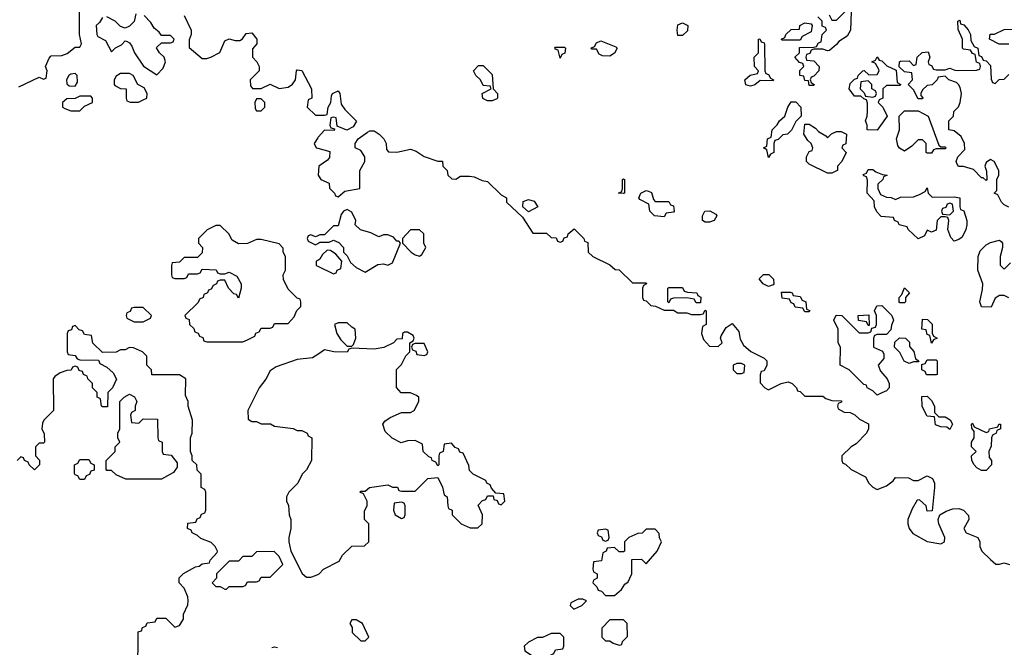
# Model space of a CAD drawing. Header units: inches. Extents: x 2701323 to 2964515, y 494916 to 722124.
# Tile 466 of 656: x 2858685 to 2863031, y 624105 to 626876. Entities that reach past the tile are written whole.
import ezdxf

# ---------------------------------------------------------------- set-up
doc = ezdxf.new("R2010")
doc.units = ezdxf.units.IN
doc.header["$MEASUREMENT"] = 0
doc.layers.add('C8652', color=7, linetype='Continuous')
doc.layers.add('C8662', color=7, linetype='Continuous')

msp = doc.modelspace()

# ---------------------------------------------------------------- linework, layer by layer
at = {"layer": 'C8652', "color": 2, "elevation": 2}
for points in [[(2858680.2, 626579.8), (2858770, 626622), (2858790, 626614), (2858802, 626618), (2858806, 626650), (2858798, 626670), (2858814.6, 626705.4), (2858824, 626716), (2858870, 626718), (2858893.6, 626726.4), (2858930, 626754), (2858950, 626754), (2858958, 626770), (2858948, 626810), (2858948, 626930)], [(2859050, 626886), (2859036.9, 626863.1), (2859022, 626850), (2859024.7, 626810), (2859030, 626802), (2859063.6, 626783.6), (2859090, 626734), (2859108, 626752), (2859134.6, 626765.4), (2859150, 626782), (2859159.6, 626779.6), (2859170, 626774), (2859179.8, 626759.8), (2859191, 626730), (2859230.9, 626670.9), (2859290, 626632), (2859318, 626662), (2859328.7, 626690), (2859322, 626710), (2859302, 626730), (2859288.9, 626751.1), (2859290, 626754), (2859310, 626774), (2859350, 626774), (2859362, 626778), (2859366, 626790), (2859350, 626806), (2859310, 626806), (2859300.4, 626820.4), (2859278, 626838), (2859264, 626864), (2859234.6, 626894.6)], [(2859198, 626902), (2859190, 626868), (2859170, 626848), (2859150, 626838), (2859130, 626846), (2859106, 626870), (2859070, 626888)], [(2859410, 626894), (2859442, 626830), (2859442, 626810), (2859432.7, 626787.3), (2859432.7, 626752.7), (2859490, 626704.7), (2859510, 626704.7), (2859529, 626711), (2859568.7, 626731.3), (2859590, 626782), (2859610, 626791), (2859636.4, 626783.6), (2859656.4, 626783.6), (2859668.4, 626791.6), (2859684.7, 626815.3), (2859710, 626818), (2859731.3, 626790), (2859732, 626770), (2859712.7, 626747.3), (2859712, 626710), (2859732, 626690), (2859742, 626670), (2859742, 626650), (2859702, 626610), (2859703.6, 626583.6), (2859712.7, 626572.7), (2859750, 626572), (2859790, 626591.3), (2859830, 626572), (2859870, 626578), (2859889, 626591), (2859902, 626610), (2859906, 626650), (2859910, 626654), (2859930, 626652), (2859972, 626570), (2859974, 626530), (2859958, 626522), (2859954, 626490), (2859990, 626454), (2860000, 626454)], [(2860000, 626354.8), (2859984.7, 626330), (2859994, 626310), (2860000, 626308.4)], [(2860000, 625922), (2859990, 625918), (2859970, 625926), (2859958, 625922), (2859954, 625910), (2859958, 625898), (2859990, 625882), (2860000, 625888)], [(2860000, 625813), (2859994, 625810), (2859994, 625790), (2860000, 625787.2)], [(2859206, 623990), (2859207.3, 624172.7), (2859222, 624178), (2859227.3, 624192.7), (2859242, 624198), (2859247.3, 624212.7), (2859282, 624218), (2859290, 624234), (2859330, 624234), (2859370, 624194), (2859390, 624202), (2859408, 624230), (2859408.4, 624251.6), (2859427.3, 624292.7), (2859428, 624310), (2859427.3, 624327.3), (2859410, 624366), (2859388, 624390), (2859388.4, 624411.6), (2859408.4, 624431.6), (2859460.4, 624459.6), (2859476.4, 624463.6), (2859490, 624474), (2859522, 624478), (2859526, 624490), (2859556.4, 624523.6), (2859558, 624530), (2859548, 624550), (2859530, 624568), (2859484.7, 624584.7), (2859470, 624598), (2859446, 624610), (2859442, 624622), (2859426, 624630), (2859427.3, 624652.7), (2859462, 624658), (2859467.3, 624672.7), (2859482, 624678), (2859487.3, 624692.7), (2859502, 624698), (2859506, 624710), (2859506, 624790), (2859502, 624802), (2859486, 624810), (2859486, 624870), (2859467.3, 624887.3), (2859466, 624910), (2859446, 624930), (2859446, 624950), (2859438, 624970), (2859438, 625030), (2859446, 625050), (2859447.3, 625107.3), (2859428, 625170), (2859428, 625190), (2859416.4, 625216.4), (2859418, 625290), (2859390, 625308), (2859267.3, 625307.3), (2859266, 625330), (2859246, 625350), (2859246, 625390), (2859226, 625410), (2859187.3, 625427.3), (2859170, 625428), (2859150, 625418), (2859130, 625418), (2859110, 625408), (2859050, 625406), (2859007.3, 625447.3), (2859002, 625482), (2858970, 625486), (2858962, 625502), (2858947.3, 625507.3), (2858930, 625526), (2858918, 625522), (2858912.7, 625507.3), (2858898, 625502), (2858894, 625490), (2858894, 625410), (2858898, 625398), (2858930, 625394), (2858938, 625378), (2858950, 625374), (2859032.7, 625372.7), (2859038, 625358), (2859070, 625342), (2859096.9, 625316.9), (2859111.6, 625288.4), (2859094, 625250), (2859074, 625230), (2859072.7, 625167.3), (2859050, 625166), (2859046, 625170), (2859042, 625202), (2859026, 625210), (2859026, 625230), (2859006, 625250), (2859006, 625270), (2858986, 625290), (2858982, 625302), (2858966, 625310), (2858962, 625322), (2858947.3, 625327.3), (2858942, 625342), (2858930, 625346), (2858918, 625342), (2858912, 625328), (2858892.7, 625327.3), (2858863.6, 625316.4), (2858839.6, 625300.4), (2858832, 625290), (2858834, 625150), (2858791.6, 625108.4), (2858785.4, 625094.6), (2858782, 625070), (2858792.7, 625047.3), (2858794, 625010), (2858790, 625006), (2858770, 625006), (2858754, 624990), (2858754, 624950), (2858771.6, 624931.6), (2858772, 624910), (2858750, 624888.7), (2858726, 624910), (2858722, 624922), (2858706, 624930), (2858702, 624942), (2858690, 624946), (2858674, 624930)], [(2860000, 625398.4), (2859976.8, 625383.2), (2859910, 625375.3), (2859816.9, 625343.1), (2859790, 625326), (2859770.9, 625289.1), (2859742, 625250), (2859692, 625150), (2859692.7, 625112.7), (2859710, 625102), (2859730, 625102), (2859750, 625092), (2859791.1, 625091.1), (2859810, 625082), (2859891.1, 625071.1), (2859910, 625062), (2859930, 625062), (2859954, 625050), (2859958, 625038), (2859974, 625030), (2859972, 624930), (2859950.9, 624889.1), (2859932, 624870), (2859912, 624830), (2859872, 624790), (2859862, 624770), (2859862, 624750), (2859871.6, 624731.6), (2859874, 624690), (2859882, 624670), (2859882, 624630), (2859872, 624590), (2859872, 624570), (2859882, 624530), (2859931.6, 624431.6), (2859950, 624414), (2859970, 624414), (2859990, 624422), (2860000, 624427)], [(2859822, 624102), (2859810, 624106), (2859798, 624102)]]:
    msp.add_lwpolyline(points, dxfattribs=at)
for points in [[(2858930, 626638), (2858910, 626635.3), (2858902, 626630), (2858892, 626610), (2858892.7, 626592.7), (2858903.6, 626583.6), (2858930, 626582), (2858940.4, 626599.6), (2858938, 626630)], [(2859170, 626638), (2859130, 626638), (2859110, 626626), (2859102, 626610), (2859102, 626590), (2859104.7, 626584.7), (2859130, 626572), (2859154, 626570), (2859154, 626530), (2859158, 626518), (2859172, 626512), (2859208.4, 626511.6), (2859230, 626522), (2859246, 626530), (2859248, 626550), (2859234.6, 626574.6), (2859206, 626590), (2859186, 626630)], [(2858998, 626538), (2858950, 626538), (2858930, 626528), (2858892.7, 626527.3), (2858874, 626510), (2858874, 626490), (2858883.6, 626483.6), (2858910, 626474), (2858950, 626474), (2858970, 626494), (2859006, 626510), (2859006, 626530)], [(2859750, 626526), (2859730, 626526), (2859722, 626510), (2859723.6, 626483.6), (2859730, 626474), (2859750, 626474), (2859766, 626490), (2859766, 626510)], [(2859570, 625968), (2859550, 625968), (2859511.6, 625948.4), (2859474, 625910), (2859474, 625890), (2859492, 625870), (2859490, 625846), (2859470, 625826), (2859410, 625826), (2859390, 625806), (2859358, 625802), (2859354, 625790), (2859354, 625750), (2859358, 625738), (2859370, 625734), (2859410, 625734), (2859422, 625738), (2859430, 625754), (2859470, 625754), (2859482, 625758), (2859490, 625774), (2859551.6, 625771.6), (2859558, 625758), (2859570, 625754), (2859590, 625754), (2859610, 625762), (2859643.6, 625743.6), (2859662, 625710), (2859662, 625690), (2859650, 625646), (2859642, 625662), (2859630, 625666), (2859606, 625690), (2859590, 625726), (2859570, 625726), (2859558, 625722), (2859554, 625710), (2859538, 625702), (2859530, 625686), (2859518, 625682), (2859514, 625670), (2859498, 625662), (2859494, 625650), (2859478, 625642), (2859472.7, 625627.3), (2859414, 625570), (2859418, 625558), (2859432.7, 625552.7), (2859434, 625530), (2859452.7, 625512.7), (2859458, 625498), (2859472.7, 625492.7), (2859478, 625478), (2859492.7, 625472.7), (2859498, 625458), (2859510, 625454), (2859670, 625454), (2859690, 625462), (2859722, 625478), (2859727.3, 625492.7), (2859742, 625498), (2859750, 625514), (2859790, 625514), (2859802, 625518), (2859810, 625534), (2859870, 625534), (2859896.4, 625563.6), (2859907.3, 625592.7), (2859926, 625610), (2859926, 625630), (2859922, 625642), (2859910, 625646), (2859870, 625686), (2859848.4, 625728.4), (2859848, 625750), (2859858, 625770), (2859858, 625830), (2859848, 625850), (2859847.3, 625867.3), (2859830, 625886), (2859750, 625906), (2859730, 625906), (2859690, 625888), (2859650, 625886), (2859623.1, 625903.1), (2859608, 625930)], [(2859230, 625606), (2859190, 625606), (2859178, 625602), (2859172.7, 625587.3), (2859158, 625582), (2859154, 625570), (2859158, 625558), (2859190, 625542), (2859230, 625542), (2859262, 625558), (2859266, 625570)], [(2859210, 625094), (2859230, 625114), (2859292.7, 625112.7), (2859294, 625030), (2859298, 625018), (2859314, 625010), (2859314, 624970), (2859318, 624958), (2859352.7, 624952.7), (2859379.6, 624919.6), (2859379.6, 624900.4), (2859363.6, 624876.4), (2859310, 624848), (2859152.7, 624847.3), (2859110, 624866), (2859090, 624886), (2859070, 624886), (2859066, 624890), (2859066, 624930), (2859106, 624970), (2859106, 624990), (2859126, 625010), (2859118, 625030), (2859118, 625050), (2859126, 625070), (2859126, 625190), (2859146, 625210), (2859170, 625222), (2859191.1, 625211.1), (2859202, 625190), (2859194, 625170), (2859194, 625150), (2859178, 625142), (2859174, 625130), (2859178, 625098)], [(2858950, 624846), (2858942, 624862), (2858930, 624866), (2858927.3, 624872.7), (2858926, 624910), (2858942, 624918), (2858950, 624934), (2858990, 624934), (2858998, 624918), (2859014, 624910), (2859012.7, 624887.3), (2858998, 624882), (2858992.7, 624867.3), (2858978, 624862), (2858970, 624846)], [(2859807.3, 624527.3), (2859730, 624526), (2859710, 624506), (2859670, 624506), (2859650, 624486), (2859610, 624486), (2859554, 624430), (2859554, 624410), (2859534, 624390), (2859550, 624374), (2859570, 624374), (2859590, 624362), (2859598, 624362), (2859610, 624374), (2859670, 624374), (2859682, 624378), (2859690, 624394), (2859730, 624394), (2859742, 624398), (2859750, 624414), (2859790, 624414), (2859846, 624470), (2859830, 624506)]]:
    msp.add_lwpolyline(points, close=True, dxfattribs=at)
at = {"layer": 'C8662', "color": 2, "elevation": 2}
for points in [[(2862256.9, 626896.9), (2862270, 626874), (2862290, 626874), (2862330, 626914)], [(2862354, 626910), (2862352, 626830), (2862336.9, 626803.1), (2862299.6, 626780.4), (2862290, 626766), (2862259.6, 626740.4), (2862250, 626738), (2862230, 626746), (2862190, 626746), (2862178, 626742), (2862172.7, 626727.3), (2862158, 626722), (2862154, 626710), (2862158, 626698), (2862190, 626694), (2862214, 626670), (2862212, 626650), (2862190, 626626), (2862178, 626622), (2862174, 626610), (2862178, 626598), (2862192, 626590), (2862190, 626586), (2862170, 626586), (2862166, 626606), (2862150, 626608), (2862146, 626626), (2862128, 626630), (2862128, 626652), (2862146, 626670), (2862142, 626682), (2862127.3, 626687.3), (2862106, 626710), (2862126, 626730), (2862127.3, 626752.7), (2862190, 626754), (2862202, 626758), (2862210, 626774), (2862222, 626778), (2862226, 626810), (2862246, 626830), (2862242, 626842), (2862227.3, 626847.3), (2862226, 626870), (2862208, 626888)], [(2863050, 626048.7), (2863030, 626058), (2863018, 626070), (2863002, 626102), (2862986, 626110), (2862998, 626122), (2862998, 626170), (2863006, 626190), (2863006, 626210), (2862986, 626250), (2862970, 626258), (2862950, 626246), (2862944.7, 626230), (2862952.7, 626207.3), (2862954, 626170), (2862950, 626166), (2862938, 626178), (2862930, 626178), (2862894, 626214), (2862850, 626228), (2862828, 626228), (2862820.4, 626240.4), (2862818, 626250), (2862826, 626270), (2862856.4, 626303.6), (2862855.3, 626330), (2862840.4, 626360.4), (2862810, 626386), (2862786, 626390), (2862786, 626430), (2862806, 626450), (2862808, 626470), (2862828.9, 626491.1), (2862835.3, 626510), (2862842, 626550), (2862836.4, 626576.4), (2862828, 626590), (2862819, 626599), (2862786, 626610), (2862770, 626626), (2862738, 626622), (2862734, 626610), (2862712, 626588), (2862690, 626586), (2862670, 626566), (2862662, 626550), (2862662, 626542), (2862671.6, 626531.6), (2862670, 626526), (2862650, 626526), (2862630, 626566), (2862606, 626590), (2862626, 626610), (2862622, 626642), (2862590, 626646), (2862567.3, 626667.3), (2862568.7, 626690), (2862572.7, 626692.7), (2862610, 626694), (2862630, 626674), (2862642, 626678), (2862646, 626710), (2862668.7, 626731.3), (2862694, 626734), (2862702, 626710), (2862694, 626690), (2862698, 626678), (2862710, 626674), (2862718, 626658), (2862730, 626654), (2862770, 626654), (2862790, 626662), (2862812.7, 626652.7), (2862830, 626652), (2862907.3, 626652.7), (2862922, 626658), (2862926, 626670), (2862922, 626682), (2862908.4, 626688.4), (2862902, 626722), (2862890, 626726), (2862882, 626742), (2862850, 626746), (2862846, 626750), (2862846, 626790), (2862827.3, 626832.7), (2862826, 626870), (2862834, 626874), (2862838, 626858), (2862852.7, 626852.7), (2862871.6, 626831.6), (2862882, 626810), (2862883.6, 626783.6), (2862898, 626758), (2862914, 626750), (2862918, 626718), (2862930, 626714), (2862938, 626698), (2862950, 626694), (2862970, 626674), (2862972.7, 626612.7), (2862978, 626598), (2862990, 626594), (2863008.4, 626611.6), (2863030, 626614), (2863050, 626634)], [(2863050, 626768), (2863008.4, 626768.4), (2862966, 626790), (2862968.4, 626811.6), (2862987.3, 626812.7), (2863030, 626832), (2863110, 626834)], [(2860000, 626454), (2860030, 626454), (2860042, 626458), (2860046, 626490), (2860058, 626510), (2860060.4, 626539.6), (2860066, 626550), (2860090, 626562), (2860098, 626550), (2860103.6, 626503.6), (2860119.6, 626479.6), (2860171.6, 626428.4), (2860156.9, 626403.1), (2860128.7, 626388.7), (2860086, 626406), (2860082, 626442), (2860070, 626446), (2860058, 626442), (2860054, 626410), (2860058, 626398), (2860074, 626394), (2860072.7, 626387.3), (2860030, 626388), (2860002, 626358), (2860000, 626354.8)], [(2860000, 626308.4), (2860054, 626294), (2860052.7, 626267.3), (2860043.6, 626256.4), (2860004.7, 626230), (2860002, 626190), (2860014, 626170), (2860050, 626154), (2860052.7, 626132.7), (2860074, 626110), (2860078, 626098), (2860090, 626094), (2860120.4, 626119.6), (2860186, 626130), (2860186, 626210), (2860208, 626250), (2860208, 626270), (2860190, 626298), (2860166, 626310), (2860166, 626330), (2860178, 626350), (2860220.2, 626379.8), (2860230, 626384.7), (2860250, 626384.7), (2860271.1, 626371.1), (2860292, 626350), (2860302, 626330), (2860303.6, 626303.6), (2860312.7, 626292.7), (2860350, 626291.3), (2860410, 626304.7), (2860435.3, 626295.3), (2860470, 626271.3), (2860530, 626252), (2860551.3, 626251.3), (2860552, 626230), (2860572, 626210), (2860574, 626190), (2860592.7, 626172.7), (2860610, 626172), (2860630, 626184.7), (2860670, 626184.7), (2860690, 626182), (2860725.4, 626165.4), (2860750, 626162), (2860810, 626102), (2860834, 626090), (2860834, 626070), (2860903.6, 626003.6), (2860950, 625934), (2861010, 625934), (2861030, 625914), (2861052.7, 625912.7), (2861058, 625898), (2861070, 625894), (2861082, 625898), (2861087.3, 625912.7), (2861102, 625918), (2861106, 625930), (2861132.7, 625952.7), (2861174, 625910), (2861178, 625898), (2861192.7, 625892.7), (2861194, 625850), (2861214, 625830), (2861290, 625794), (2861312.7, 625772.7), (2861330, 625772), (2861390, 625714), (2861450, 625714), (2861452, 625710), (2861438, 625702), (2861434, 625690), (2861434, 625650), (2861438, 625638), (2861450, 625634), (2861470, 625614), (2861491.6, 625611.6), (2861530, 625594), (2861570, 625594), (2861590, 625582), (2861630, 625582), (2861650, 625574), (2861690, 625574), (2861702, 625578), (2861710, 625594), (2861714, 625590), (2861714, 625530), (2861698, 625522), (2861694, 625490), (2861703.6, 625463.6), (2861730, 625434), (2861767.3, 625432.7), (2861786, 625450), (2861778, 625470), (2861780.4, 625479.6), (2861803.1, 625516.9), (2861830, 625534), (2861858.8, 625498.8), (2861865.4, 625465.4), (2861879.6, 625439.6), (2861911.6, 625411.6), (2861970, 625382), (2861982, 625370), (2861982, 625350), (2861970, 625326), (2861958, 625322), (2861952.7, 625307.3), (2861952.7, 625272.7), (2861974, 625250), (2861990, 625242), (2862046, 625270), (2862076.9, 625276.9), (2862094, 625270), (2862114, 625250), (2862118, 625238), (2862130, 625234), (2862150, 625214), (2862230, 625214), (2862243.6, 625203.6), (2862270, 625194), (2862312.7, 625192.7), (2862312.7, 625187.3), (2862298, 625182), (2862294, 625170), (2862298, 625158), (2862323.6, 625143.6), (2862350, 625142), (2862371.6, 625131.6), (2862391.6, 625111.6), (2862431.1, 625091.1), (2862431.3, 625070), (2862422, 625050), (2862376.9, 625003.1), (2862354, 624990), (2862314, 624950), (2862314, 624930), (2862318, 624918), (2862330, 624914), (2862354, 624890), (2862418, 624858), (2862432, 624830), (2862450, 624812), (2862470, 624802), (2862510, 624818), (2862540.4, 624839.6), (2862550, 624854), (2862607.3, 624852.7), (2862630, 624842), (2862650, 624842), (2862690, 624862), (2862714, 624850), (2862722, 624830), (2862722, 624810), (2862712, 624708), (2862690, 624706), (2862686, 624730), (2862656.4, 624756.4), (2862645.4, 624754.6), (2862623.6, 624716.4), (2862604.7, 624670), (2862604.7, 624650), (2862611.3, 624630), (2862626.8, 624606.8), (2862690, 624572), (2862750, 624562), (2862766, 624570), (2862768, 624590), (2862742, 624650), (2862738, 624670), (2862746, 624690), (2862773.6, 624706.4), (2862803.1, 624716.9), (2862830, 624718), (2862850.9, 624710.9), (2862872.7, 624687.3), (2862874, 624670), (2862852, 624630), (2862862, 624610), (2862914, 624590), (2862922, 624570), (2862922, 624550), (2862932, 624530), (2862970, 624492), (2862992.7, 624472.7), (2863010, 624472), (2863030, 624478), (2863054, 624470)], [(2860000, 625888), (2860010, 625894), (2860050, 625894), (2860070, 625902), (2860092.7, 625892.7), (2860114, 625870), (2860114, 625850), (2860130, 625834), (2860144.7, 625804.7), (2860170, 625782), (2860210, 625762), (2860265.2, 625794.8), (2860290, 625798), (2860310, 625792), (2860330, 625802), (2860366, 625890), (2860358, 625898), (2860350, 625898), (2860335.3, 625915.3), (2860310, 625926), (2860290, 625926), (2860270, 625918), (2860234.6, 625934.6), (2860188.4, 625948.4), (2860166, 625970), (2860168, 625990), (2860150, 626026), (2860130, 626038), (2860114, 626030), (2860103.6, 626016.4), (2860090, 625966), (2860070, 625966), (2860030, 625926), (2860010, 625926), (2860000, 625922)], [(2863050, 625648), (2863030, 625658), (2863010, 625658), (2862990, 625646), (2862972.7, 625607.3), (2862930, 625608), (2862922, 625630), (2862934.6, 625685.4), (2862935.3, 625710), (2862914, 625770), (2862915.3, 625830), (2862924.7, 625855.3), (2862950, 625882), (2862970, 625892), (2863010, 625902), (2863016.9, 625896.9), (2863022, 625890), (2863022, 625870), (2863012, 625830), (2863012.7, 625792.7), (2863030, 625774), (2863058, 625802)], [(2860000, 625787.2), (2860070, 625754), (2860082, 625758), (2860086, 625770), (2860102, 625778), (2860106, 625810), (2860080.4, 625840.4), (2860056.4, 625856.4), (2860042, 625858), (2860021, 625839), (2860010, 625818), (2860000, 625813)], [(2860000, 624427), (2860006, 624430), (2860026, 624450), (2860095.3, 624484.7), (2860108.9, 624511.1), (2860150, 624552), (2860207.3, 624552.7), (2860226, 624570), (2860226, 624650), (2860206, 624670), (2860207.3, 624707.3), (2860218, 624730), (2860218, 624750), (2860202, 624782), (2860186, 624790), (2860190, 624794), (2860210, 624794), (2860228.9, 624811.1), (2860310, 624822), (2860330, 624812), (2860351.6, 624811.6), (2860358, 624798), (2860370, 624794), (2860430, 624794), (2860486, 624850), (2860530, 624854), (2860551.6, 624811.6), (2860558, 624778), (2860572, 624770), (2860574, 624730), (2860578, 624718), (2860594, 624710), (2860594, 624690), (2860634, 624650), (2860672.7, 624632.7), (2860707.3, 624632.7), (2860726, 624650), (2860728, 624690), (2860708, 624732), (2860727.3, 624752.7), (2860742, 624758), (2860750, 624774), (2860774, 624774), (2860778, 624758), (2860792.7, 624752.7), (2860798, 624738), (2860810, 624734), (2860826, 624750), (2860822, 624782), (2860786, 624786), (2860767.3, 624807.3), (2860762, 624822), (2860746, 624830), (2860742, 624842), (2860686, 624870), (2860670, 624886), (2860667.3, 624907.3), (2860642, 624962), (2860627.3, 624967.3), (2860622, 624982), (2860607.3, 624987.3), (2860590, 625006), (2860558, 625002), (2860554, 624970), (2860538, 624962), (2860534, 624950), (2860534, 624910), (2860530, 624906), (2860522, 624922), (2860506, 624930), (2860502, 624942), (2860490, 624946), (2860466, 624970), (2860462, 625002), (2860430, 625018), (2860396.4, 625016.4), (2860368.4, 625008.4), (2860329.1, 625029.1), (2860298, 625058), (2860288, 625090), (2860296.4, 625103.6), (2860320.2, 625119.8), (2860370, 625142), (2860410, 625142), (2860426, 625150), (2860446, 625190), (2860446, 625210), (2860436.4, 625216.4), (2860410, 625228), (2860368.4, 625228.4), (2860347.3, 625252.7), (2860348.4, 625331.6), (2860370, 625354), (2860388.4, 625391.6), (2860406, 625410), (2860406, 625450), (2860422, 625458), (2860426, 625470), (2860422, 625482), (2860396.4, 625496.4), (2860383.6, 625496.4), (2860374, 625490), (2860372.7, 625467.3), (2860350, 625466), (2860334, 625450), (2860291.6, 625428.4), (2860250, 625422), (2860150, 625426), (2860138, 625422), (2860130, 625408), (2860071.1, 625408.9), (2860030, 625418), (2860000, 625398.4)]]:
    msp.add_lwpolyline(points, dxfattribs=at)
for points in [[(2861590, 626806), (2861586, 626830), (2861590, 626854), (2861610, 626862), (2861634, 626850), (2861632.7, 626827.3), (2861610, 626806)], [(2862050, 626786), (2862046, 626790), (2862062, 626798), (2862066, 626810), (2862090, 626832), (2862126, 626834), (2862128, 626850), (2862150, 626862), (2862178, 626858), (2862182, 626850), (2862178, 626822), (2862138, 626802), (2862130, 626786)], [(2861290, 626715.3), (2861256.4, 626716.4), (2861243.1, 626723.1), (2861230, 626746), (2861210, 626746), (2861206, 626750), (2861222, 626758), (2861230, 626774), (2861250, 626782), (2861316, 626756), (2861322, 626750), (2861310, 626728)], [(2862010, 626606), (2861952.7, 626607.3), (2861930, 626588), (2861910, 626582), (2861890, 626588), (2861886, 626610), (2861908.4, 626631.6), (2861942, 626638), (2861946, 626650), (2861928, 626670), (2861926, 626710), (2861946, 626730), (2861946, 626790), (2861952, 626792), (2861958, 626778), (2861970, 626774), (2861972.7, 626767.3), (2861974, 626650), (2861978, 626638), (2861990, 626634), (2861998, 626618), (2862012, 626610)], [(2861070, 626706), (2861062, 626742), (2861050, 626746), (2861046, 626750), (2861050, 626754), (2861090, 626754), (2861094, 626750), (2861091.6, 626728.4), (2861078, 626722)], [(2862470, 626388), (2862426, 626390), (2862426, 626410), (2862418, 626430), (2862426, 626450), (2862427.3, 626472.7), (2862427.3, 626507.3), (2862422, 626522), (2862410, 626526), (2862398, 626538), (2862370, 626538), (2862346, 626570), (2862350, 626594), (2862370, 626614), (2862382, 626618), (2862386, 626630), (2862406, 626650), (2862412, 626652), (2862432.7, 626632.7), (2862470, 626634), (2862478, 626650), (2862476.4, 626656.4), (2862462, 626682), (2862446, 626690), (2862462, 626698), (2862470, 626711.3), (2862478, 626698), (2862490, 626694), (2862511.6, 626671.6), (2862552.7, 626652.7), (2862558, 626598), (2862574, 626590), (2862570, 626586), (2862510, 626586), (2862494, 626570), (2862494, 626530), (2862478, 626522), (2862474, 626510), (2862494, 626490), (2862514, 626450)], [(2860750, 626518), (2860728.7, 626528.7), (2860726, 626550), (2860766, 626570), (2860762, 626582), (2860730, 626586), (2860718, 626610), (2860698, 626630), (2860688, 626650), (2860710, 626674), (2860730, 626674), (2860770, 626634), (2860774, 626570), (2860794, 626550), (2860794, 626530), (2860790, 626526), (2860770, 626518)], [(2862430, 626606), (2862398, 626602), (2862394, 626570), (2862412.7, 626552.7), (2862418, 626538), (2862450, 626534), (2862462, 626538), (2862466, 626550), (2862462, 626562), (2862446, 626570), (2862446, 626590)], [(2861990, 626268), (2861982, 626302), (2861968, 626310), (2861982, 626318), (2861986, 626350), (2862002, 626358), (2862006, 626390), (2862028.4, 626411.6), (2862038, 626430), (2862062, 626450), (2862075.3, 626490), (2862090, 626514), (2862110, 626514), (2862132, 626490), (2862134, 626450), (2862110, 626426), (2862092, 626388), (2862074, 626370), (2862052.7, 626367.3), (2862032.7, 626347.3), (2862018, 626342), (2862014, 626330), (2862014, 626290), (2861998, 626282)], [(2862750, 626314), (2862770, 626314), (2862774, 626310), (2862770, 626306), (2862730, 626306), (2862718, 626302), (2862710, 626286), (2862690, 626286), (2862686, 626290), (2862686, 626330), (2862670, 626346), (2862650, 626346), (2862622, 626318), (2862590, 626295.3), (2862568.7, 626308.7), (2862561.2, 626321.2), (2862555.3, 626350), (2862568, 626390), (2862566, 626450), (2862590, 626474), (2862650, 626474), (2862694, 626450), (2862742, 626322)], [(2862250, 626354), (2862267.3, 626372.7), (2862290, 626382), (2862310, 626382), (2862334, 626370), (2862331.6, 626328.4), (2862318, 626322), (2862314, 626310), (2862332, 626290), (2862314, 626250), (2862294, 626230), (2862294, 626210), (2862290, 626208), (2862270, 626198), (2862250, 626198), (2862170, 626238), (2862158, 626250), (2862158, 626270), (2862170, 626294), (2862182, 626298), (2862186, 626310), (2862178, 626330), (2862163.1, 626343.1), (2862146, 626370), (2862150, 626414), (2862170, 626414), (2862196.9, 626396.9), (2862210, 626382), (2862243.6, 626363.6)], [(2861350, 626108), (2861328, 626110), (2861342, 626118), (2861346, 626130), (2861346, 626170), (2861350, 626174), (2861354, 626170), (2861354, 626110)], [(2862550, 626082), (2862572.7, 626092.7), (2862630, 626094), (2862656.4, 626103.6), (2862682, 626118), (2862690, 626134), (2862694, 626110), (2862712.7, 626092.7), (2862810, 626094), (2862834, 626090), (2862834, 626050), (2862838, 626038), (2862851.6, 626031.6), (2862864.7, 625990), (2862864.7, 625970), (2862861, 625950), (2862844.7, 625915.3), (2862830, 625906), (2862810, 625898), (2862794.6, 625914.6), (2862782, 625950), (2862786, 625990), (2862782, 626002), (2862770, 626006), (2862750, 626006), (2862734, 625990), (2862730, 625946), (2862710, 625938), (2862690, 625946), (2862678, 625922), (2862650, 625908), (2862606, 625950), (2862602, 625962), (2862566, 625970), (2862562, 625982), (2862546, 625990), (2862542, 626002), (2862487.3, 626007.3), (2862468, 626028), (2862458, 626050), (2862456.4, 626076.4), (2862426, 626110), (2862427.3, 626167.3), (2862422, 626182), (2862410, 626186), (2862407.3, 626192.7), (2862422, 626198), (2862430, 626214), (2862450, 626214), (2862463.6, 626203.6), (2862492.7, 626192.7), (2862514, 626190), (2862498, 626182), (2862494, 626170), (2862472, 626150), (2862472, 626130), (2862484.7, 626104.7), (2862510, 626092), (2862531.3, 626091.3)], [(2861490, 626074), (2861550, 626074), (2861558, 626058), (2861570, 626054), (2861574, 626030), (2861570, 626026), (2861538, 626022), (2861530, 626006), (2861486, 626010), (2861466, 626030), (2861462, 626062), (2861422, 626082), (2861418, 626090), (2861426, 626110), (2861450, 626122), (2861459.6, 626119.6), (2861472.7, 626112.7), (2861482, 626082)], [(2860930, 626028), (2860906, 626050), (2860907.3, 626072.7), (2860930, 626082), (2860955.3, 626075.3), (2860972, 626050)], [(2862790, 626066), (2862778, 626062), (2862772.7, 626047.3), (2862758, 626042), (2862754, 626030), (2862758, 626018), (2862790, 626014), (2862806, 626030), (2862802, 626062)], [(2861710, 625982), (2861698, 625990), (2861698, 626010), (2861708.7, 626031.3), (2861731.6, 626031.6), (2861756.9, 626016.9), (2861762, 626010), (2861750, 625988.7), (2861730, 625982)], [(2860450, 625948), (2860410, 625948), (2860374, 625910), (2860374, 625890), (2860412, 625850), (2860430, 625838), (2860450, 625832), (2860460.4, 625839.6), (2860478, 625870), (2860468.7, 625890), (2860468, 625930)], [(2861990, 625698), (2861966, 625710), (2861948.4, 625731.6), (2861968.4, 625751.6), (2861991.6, 625751.6), (2862012, 625730), (2862014, 625710), (2862010, 625706)], [(2861670, 625626), (2861662, 625642), (2861630, 625648), (2861570, 625646), (2861558, 625642), (2861550, 625626), (2861546, 625630), (2861546, 625690), (2861550, 625694), (2861610, 625694), (2861618, 625678), (2861632.7, 625672.7), (2861674, 625670), (2861678, 625658), (2861691.6, 625651.6), (2861690, 625626)], [(2862150, 625586), (2862142, 625602), (2862107.3, 625607.3), (2862102, 625622), (2862090, 625626), (2862082, 625642), (2862050, 625646), (2862047.3, 625672.7), (2862087.3, 625672.7), (2862094, 625670), (2862098, 625658), (2862130, 625654), (2862138, 625638), (2862154, 625630), (2862158, 625598), (2862172.7, 625592.7), (2862170, 625586)], [(2862570, 625626), (2862566, 625630), (2862566, 625650), (2862578, 625662), (2862590, 625692), (2862612, 625670), (2862594, 625650), (2862594, 625630), (2862590, 625626)], [(2862470, 625218), (2862450, 625238), (2862426, 625250), (2862422, 625262), (2862410, 625266), (2862346, 625330), (2862306, 625350), (2862308, 625430), (2862298, 625450), (2862298, 625510), (2862278, 625550), (2862288.4, 625571.6), (2862314, 625570), (2862390, 625494), (2862430, 625494), (2862442, 625498), (2862446, 625514), (2862462, 625518), (2862466, 625530), (2862466, 625570), (2862458, 625590), (2862467.3, 625612.7), (2862490, 625614), (2862534, 625570), (2862542, 625550), (2862532.7, 625527.3), (2862530, 625506), (2862510, 625486), (2862470, 625486), (2862458, 625482), (2862454, 625470), (2862454, 625430), (2862492.7, 625412.7), (2862499.6, 625399.6), (2862499.6, 625380.4), (2862474, 625350), (2862483.6, 625323.6), (2862514, 625290), (2862522, 625270), (2862522, 625250), (2862510, 625238), (2862490, 625228)], [(2862430, 625526), (2862422, 625542), (2862387.3, 625547.3), (2862386, 625570), (2862432.7, 625572.7), (2862434, 625526)], [(2860130, 625538), (2860090, 625538), (2860074, 625530), (2860084.7, 625490), (2860102, 625462), (2860130, 625434), (2860150, 625434), (2860158, 625442), (2860168, 625470), (2860166, 625510), (2860150, 625518)], [(2862710, 625448), (2862702, 625482), (2862690, 625486), (2862686, 625506), (2862666, 625510), (2862670, 625554), (2862691.6, 625551.6), (2862711.6, 625531.6), (2862712.7, 625492.7), (2862718, 625478), (2862734, 625470), (2862718, 625462)], [(2860470, 625446), (2860430, 625446), (2860418, 625442), (2860414, 625430), (2860418, 625418), (2860432.7, 625412.7), (2860438, 625398), (2860470, 625394), (2860482, 625398), (2860486, 625410)], [(2862610, 625358), (2862588.9, 625368.9), (2862570, 625406), (2862546, 625430), (2862547.3, 625452.7), (2862568.4, 625471.6), (2862594, 625470), (2862611.6, 625451.6), (2862612.7, 625432.7), (2862631.6, 625411.6), (2862638, 625378), (2862654, 625370), (2862650, 625366), (2862630, 625366)], [(2861870, 625358), (2861850, 625358), (2861834, 625350), (2861834, 625330), (2861850, 625314), (2861870, 625314), (2861882, 625318), (2861886, 625350)], [(2862687.3, 625307.3), (2862682, 625322), (2862666, 625330), (2862666, 625354), (2862682, 625358), (2862690, 625374), (2862730, 625374), (2862734, 625370), (2862734, 625310), (2862730, 625308)], [(2862742, 625122), (2862770, 625122), (2862792, 625110), (2862802, 625090), (2862790, 625066), (2862776.4, 625076.4), (2862750, 625078), (2862727.3, 625087.3), (2862722, 625122), (2862690, 625126), (2862668.4, 625168.4), (2862667.3, 625212.7), (2862690, 625214), (2862710, 625194), (2862722, 625170), (2862722, 625142)], [(2862950, 625054), (2862962, 625058), (2862966, 625070), (2863002, 625078), (2863006, 625090), (2863014, 625090), (2863014, 625070), (2862998, 625062), (2862994, 625050), (2862978, 625042), (2862974, 625030), (2862972.7, 624992.7), (2862962, 624970), (2862963.6, 624943.6), (2862974, 624930), (2862974, 624910), (2862950, 624886), (2862930, 624886), (2862910, 624898), (2862898, 624910), (2862888, 624930), (2862886, 624950), (2862906, 624970), (2862886, 624990), (2862886, 625010), (2862898, 625030), (2862898, 625058), (2862887.3, 625072.7), (2862886, 625090), (2862890, 625094), (2862898, 625078)], [(2860370, 624746), (2860338, 624742), (2860334, 624710), (2860342, 624690), (2860370, 624674), (2860382, 624678), (2860386, 624690), (2860386, 624730), (2860382, 624742)], [(2861490, 624626), (2861450, 624626), (2861431.6, 624608.4), (2861412.7, 624607.3), (2861374, 624590), (2861354, 624570), (2861354, 624530), (2861350, 624526), (2861330, 624526), (2861310, 624546), (2861278, 624542), (2861274, 624530), (2861258, 624522), (2861252.7, 624487.3), (2861218, 624482), (2861214, 624450), (2861218, 624438), (2861234, 624430), (2861234, 624410), (2861218, 624402), (2861214, 624390), (2861232.7, 624372.7), (2861238, 624358), (2861252.7, 624352.7), (2861270, 624334), (2861310, 624334), (2861340.4, 624359.6), (2861356.4, 624383.6), (2861370, 624394), (2861378, 624410), (2861386, 624430), (2861387.3, 624492.7), (2861430, 624494), (2861450, 624474), (2861498, 624530), (2861518, 624570), (2861508.4, 624588.4), (2861507.3, 624607.3)], [(2861270, 624626), (2861238, 624622), (2861234, 624610), (2861238, 624598), (2861252.7, 624592.7), (2861258, 624578), (2861270, 624574), (2861282, 624578), (2861286, 624590), (2861282, 624622)], [(2861170, 624318), (2861150, 624318), (2861118, 624302), (2861114, 624290), (2861130, 624274), (2861150, 624282), (2861166, 624290), (2861186, 624310)], [(2860170, 624226), (2860150, 624226), (2860142, 624210), (2860152, 624192), (2860152, 624170), (2860190, 624134), (2860210, 624134), (2860226, 624150), (2860198, 624210)], [(2861350, 624226), (2861290, 624226), (2861254, 624190), (2861254, 624150), (2861270, 624134), (2861290, 624134), (2861303.6, 624123.6), (2861330, 624114), (2861342, 624118), (2861346, 624130), (2861367.3, 624152.7), (2861366, 624210)], [(2861070, 624166), (2861030, 624166), (2860991.6, 624148.4), (2860970, 624148), (2860930, 624128), (2860912, 624110), (2860914, 624090), (2860970, 624052), (2860990, 624052), (2861010, 624062), (2861042, 624078), (2861050, 624094), (2861082, 624098), (2861086, 624110), (2861086, 624150)]]:
    msp.add_lwpolyline(points, close=True, dxfattribs=at)

doc.saveas('drawing.dxf')
